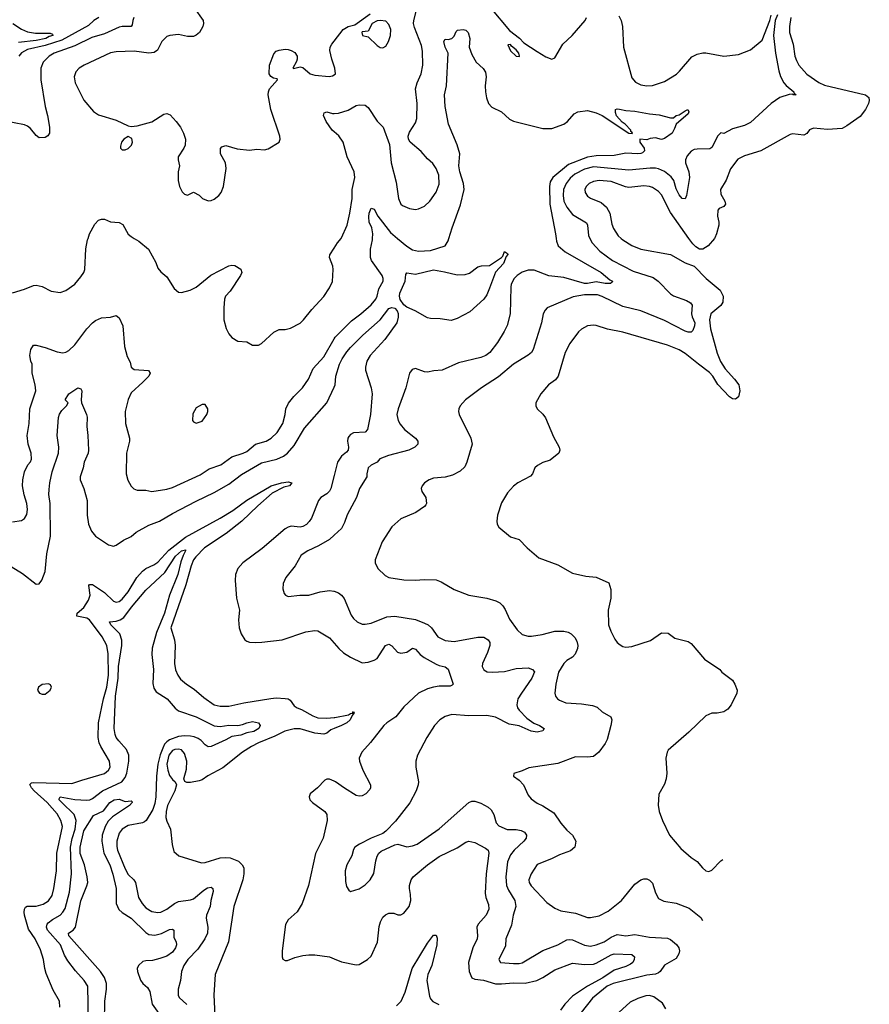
# Model space of a CAD drawing. Header units: inches. Extents: x 1173000 to 1307049, y 522583 to 678455.
# Tile 612 of 617: x 1247878 to 1253613, y 654829 to 661476. Entities that reach past the tile are written whole.
import ezdxf

# ---------------------------------------------------------------- set-up
doc = ezdxf.new("R2010")
doc.units = ezdxf.units.IN
doc.header["$MEASUREMENT"] = 0
for name, color, linetype in [('B2645', 7, 'Continuous'), ('B2646', 7, 'Continuous'), ('B2655', 7, 'Continuous'), ('B2656', 7, 'Continuous')]:
    doc.layers.add(name, color=color, linetype=linetype)

msp = doc.modelspace()

# ---------------------------------------------------------------- linework, layer by layer
at = {"layer": 'B2645', "color": 5}
for points, elevation in [([(1247830, 659633), (1247910, 659657.4), (1247970, 659681.7), (1247990, 659684.6), (1248030, 659674.6), (1248090, 659644.4), (1248150, 659634.4), (1248190, 659648.2), (1248249.4, 659690), (1248290, 659740.5), (1248309.8, 659770.2), (1248316.8, 659790), (1248324.2, 659930), (1248335.8, 659990), (1248339.3, 660000)], 1060), ([(1248649.6, 660000), (1248681.2, 659981.2), (1248747.6, 659927.6), (1248797.7, 659837.8), (1248810, 659798.8), (1248830, 659774.8), (1248870, 659741), (1248921.1, 659661.1), (1248950, 659636), (1248970, 659634.8), (1249028, 659650), (1249069, 659670), (1249167.9, 659752.1), (1249290, 659814.8), (1249310, 659818.8), (1249330, 659816), (1249370, 659791.3), (1249377.3, 659770), (1249367.7, 659750), (1249297.6, 659642.4), (1249267.7, 659610), (1249260.5, 659590), (1249255.3, 659530), (1249256.5, 659450), (1249271.7, 659391.7), (1249290, 659354.8), (1249310, 659330.7), (1249350, 659306.8), (1249410, 659301), (1249450, 659278), (1249490, 659278.8), (1249510, 659290.8), (1249593.1, 659366.9), (1249630, 659383.8), (1249670, 659384.2), (1249706.3, 659393.7), (1249770, 659428.2), (1249794.5, 659450), (1249850, 659519.3), (1249930, 659606.8), (1249970, 659666.8), (1249989.1, 659709.1), (1249994.8, 659790), (1249991.6, 659811.6), (1249968.3, 659870), (1249971.4, 659888.6), (1250000, 659933.8)], 1060), ([(1247830, 658086.7), (1247890, 658094.4), (1247910, 658108.2), (1247925.2, 658134.8), (1247930.8, 658170), (1247926, 658210), (1247908.1, 658268.1), (1247897.2, 658330), (1247898, 658370), (1247910, 658422.8), (1247932, 658470), (1247950, 658490.7), (1247956.8, 658510), (1247955.5, 658550), (1247936, 658610), (1247927.7, 658670), (1247942, 658750), (1247947.1, 658850), (1247986.5, 658970), (1247982.9, 659010), (1247962.7, 659090), (1247961.2, 659150), (1247952.7, 659170), (1247946, 659210), (1247952.7, 659250), (1247970, 659278.8), (1247990, 659279.1), (1248050, 659263.1), (1248130, 659234.3), (1248170, 659227), (1248190, 659231.8), (1248210, 659243.7), (1248250, 659280.3), (1248329.9, 659390.1), (1248370, 659430.3), (1248390, 659446), (1248430, 659462.3), (1248490, 659468.9), (1248530, 659478.8), (1248550, 659464), (1248574.9, 659410), (1248585.8, 659270), (1248603, 659203), (1248624.2, 659164.2), (1248629.4, 659129.4), (1248650, 659114.6), (1248747.9, 659107.9), (1248759.1, 659090), (1248748.4, 659070), (1248710, 659028), (1248630, 658956), (1248609.1, 658910.9), (1248590.3, 658830), (1248592.2, 658750), (1248618.3, 658650), (1248618.3, 658630), (1248599.5, 658550), (1248595.5, 658410), (1248606.6, 658366.6), (1248630, 658326), (1248648.2, 658308.2), (1248670, 658300.5), (1248730, 658299.5), (1248770, 658290.4), (1248870, 658305.5), (1248910, 658317.2), (1249095.9, 658404.1), (1249156.2, 658443.8), (1249235.1, 658470), (1249310, 658525), (1249387.3, 658550), (1249410, 658561.6), (1249470, 658609.3), (1249542, 658630), (1249575.4, 658650), (1249616.4, 658690), (1249654.2, 658750), (1249669.7, 658809.7), (1249674.5, 658850), (1249692.4, 658887.6), (1249727.2, 658932.8), (1249786.9, 658990), (1249828.2, 659050), (1249858.9, 659121.1), (1249930, 659201.1), (1250000, 659320.7)], 1040), ([(1247790, 657802.8), (1247897.4, 657737.4), (1247990, 657665.3), (1248010, 657668.5), (1248027.5, 657692.5), (1248050, 657751.3), (1248060.2, 657870), (1248085, 657990), (1248082.8, 658210), (1248075.4, 658270), (1248076.3, 658303.7), (1248081, 658350), (1248096.5, 658423.5), (1248139.9, 658550), (1248142.4, 658590), (1248130.7, 658669.3), (1248139.8, 658790), (1248147.3, 658812.7), (1248162.5, 658837.5), (1248194, 658870), (1248205.2, 658890), (1248183.7, 658910), (1248208.7, 658950), (1248270, 658990.3), (1248290, 658983), (1248297.4, 658970), (1248291.8, 658910), (1248294.5, 658890), (1248329.3, 658810), (1248332.7, 658792.7), (1248331.3, 658730), (1248338.6, 658670), (1248342.4, 658570), (1248339.1, 658550), (1248313.8, 658490), (1248306.4, 658450), (1248286.2, 658390), (1248284.9, 658370), (1248310.2, 658310.2), (1248334.2, 658230), (1248333.2, 658130), (1248343.2, 658070), (1248362.8, 658022.8), (1248390, 657988.9), (1248476.3, 657930), (1248510, 657922.3), (1248530, 657927.6), (1248577.8, 657962.2), (1248630, 657986.3), (1248664.7, 658015.3), (1248750, 658063.8), (1248821.3, 658090), (1248910, 658142.7), (1249070, 658226.3), (1249190, 658283), (1249290, 658340.7), (1249374.6, 658405.4), (1249510, 658484.2), (1249614.3, 658510), (1249658, 658530), (1249685.8, 658550), (1249730, 658602.2), (1249800.9, 658719.1), (1249951.3, 658890), (1250000, 658994.3)], 1020), ([(1250000, 658398.9), (1249977.7, 658310), (1249970, 658292.8), (1249950, 658274), (1249911.4, 658250), (1249894.7, 658230), (1249847.8, 658110), (1249832.7, 658087.3), (1249812.7, 658067.3), (1249790, 658054), (1249770, 658050.6), (1249710, 658055.7), (1249690, 658050.8), (1249670, 658039.2), (1249513.4, 657906.6), (1249383.1, 657810), (1249350.2, 657770), (1249335.5, 657730), (1249332.3, 657690), (1249342, 657570), (1249361.1, 657490), (1249355.1, 657424.9), (1249358.9, 657370), (1249372, 657330), (1249397.1, 657290), (1249410, 657280.3), (1249430, 657274.6), (1249470, 657271.6), (1249512.8, 657272.8), (1249650, 657290.2), (1249810, 657344.4), (1249870, 657353), (1249890, 657350.6), (1249970, 657303.1), (1250000, 657267.5)], 1020), ([(1248148.5, 654810), (1248146, 654850), (1248104, 654924), (1248055.9, 655035.9), (1248046.6, 655070), (1248039.4, 655130), (1248017.2, 655197.2), (1247981.7, 655270), (1247936.3, 655336.3), (1247909.6, 655429.6), (1247907.6, 655450), (1247910, 655470.4), (1247916.4, 655483.6), (1247928, 655492), (1247990, 655490.1), (1248035.8, 655504.2), (1248071.7, 655528.3), (1248096.7, 655563.3), (1248109.2, 655610), (1248126.6, 655730), (1248128.9, 655850), (1248165.8, 656030), (1248156.1, 656070), (1248130, 656115.7), (1248062.1, 656190), (1247975, 656270), (1247957.6, 656290), (1247946.8, 656313.2), (1247956.8, 656323.2), (1247970, 656325.7), (1248230, 656318.3), (1248297.2, 656342.8), (1248450, 656387.8), (1248477.6, 656410), (1248487.6, 656430), (1248484.2, 656470), (1248425.3, 656570), (1248414.5, 656594.5), (1248406.8, 656630), (1248409.8, 656729.8), (1248444.1, 656890), (1248467, 656970), (1248477.8, 657050), (1248474.4, 657194.4), (1248465.7, 657250), (1248435.2, 657310), (1248350, 657423.4), (1248330, 657436.3), (1248263.5, 657450), (1248266.6, 657470), (1248311.7, 657508.3), (1248342.6, 657557.4), (1248352.4, 657590), (1248344.2, 657655.8), (1248350, 657663.6), (1248370, 657663), (1248450, 657608.8), (1248510, 657550.1), (1248530, 657543.5), (1248550, 657548.2), (1248570, 657564.4), (1248610, 657612.4), (1248669.1, 657710.9), (1248706.1, 657753.9), (1248729.6, 657770.4), (1248784, 657796), (1248810, 657814.8), (1248884.6, 657895.4), (1248997, 657983), (1249230, 658110.1), (1249316.7, 658163.3), (1249410, 658231.8), (1249575.1, 658330), (1249644, 658350), (1249690, 658356.3), (1249714.9, 658350), (1249699.1, 658330), (1249659.7, 658320.3), (1249581.4, 658278.6), (1249485.4, 658194.6), (1249378.2, 658090), (1249272.5, 658007.5), (1249124.6, 657910), (1249065.7, 657850), (1249051.8, 657830), (1249035.7, 657790), (1248999.7, 657660.3), (1248897.7, 657370), (1248923.6, 657290), (1248926.9, 657250), (1248922.8, 657130), (1248930, 657086.8), (1248944.4, 657050), (1248964.1, 657024.1), (1249004.6, 656990), (1249055.9, 656955.9), (1249120, 656900), (1249190, 656851.3), (1249230, 656842), (1249290, 656842.6), (1249390, 656864.6), (1249572.7, 656892.8), (1249610, 656897.3), (1249670, 656893.9), (1249690.7, 656890.7), (1249702.7, 656882.7), (1249730, 656843.2), (1249750, 656830.2), (1249779.4, 656819.4), (1249855.7, 656775.7), (1249890, 656762.2), (1249950, 656759.4), (1250000, 656763.9)], 980), ([(1250000, 657994.9), (1249970, 657967.3), (1249895.5, 657924.5), (1249823, 657890), (1249778.3, 657861.7), (1249736.4, 657790), (1249674.4, 657710), (1249657.1, 657670), (1249654, 657634), (1249662, 657602), (1249671.3, 657590), (1249690, 657583), (1249768.3, 657591.7), (1249830, 657590.3), (1249906.9, 657613.1), (1249970, 657622.4), (1249998.8, 657618.8), (1250000, 657618.3)], 1040), ([(1248342.2, 654710), (1248337.1, 654950), (1248312, 654990), (1248253.7, 655053.7), (1248202.2, 655122.2), (1248179.9, 655159.9), (1248152.9, 655230), (1248064.9, 655330), (1248057.7, 655350), (1248062.8, 655370), (1248070, 655377.6), (1248098.4, 655401.6), (1248150, 655431), (1248169.5, 655450.5), (1248184.3, 655475.7), (1248214, 655586), (1248227.7, 655710), (1248221.3, 655890), (1248232.3, 655947.7), (1248252.1, 656012.1), (1248259.7, 656070), (1248246.5, 656110), (1248161.7, 656190), (1248144.1, 656210), (1248143.9, 656216.1), (1248151.2, 656228.8), (1248250, 656212.2), (1248330, 656207.1), (1248350.3, 656209.7), (1248370, 656217.7), (1248435.8, 656270), (1248568, 656330), (1248590, 656359.1), (1248600.6, 656390), (1248614.8, 656470), (1248615.2, 656510), (1248598.9, 656550), (1248546.5, 656606.5), (1248530, 656630.8), (1248521.5, 656650), (1248516.2, 656690), (1248523.7, 656910), (1248542.1, 657030), (1248544.7, 657110), (1248567.5, 657250), (1248568.2, 657288.2), (1248553.6, 657330), (1248492.8, 657390), (1248484.2, 657410), (1248530, 657414.4), (1248556.2, 657423.8), (1248580.1, 657439.9), (1248632.5, 657510), (1248730, 657625.3), (1248856.7, 657743.3), (1248930, 657854.6), (1248970, 657890.1), (1248995.9, 657895.9), (1248998, 657890), (1248980.7, 657859.3), (1248964.5, 657815.5), (1248946.1, 657730), (1248888.1, 657590), (1248855.4, 657470), (1248801.5, 657338.5), (1248772.6, 657232.6), (1248770.1, 657190), (1248780.9, 657090), (1248775.6, 656995.6), (1248782.3, 656962.3), (1248799.3, 656939.3), (1248872.6, 656890), (1248927.5, 656827.5), (1248950, 656811), (1249070, 656769.5), (1249190, 656709.4), (1249230, 656704.5), (1249290, 656713.1), (1249350, 656711.9), (1249382.8, 656717.2), (1249411.8, 656730), (1249450, 656737.6), (1249488.9, 656728.9), (1249500.3, 656710), (1249492.2, 656690), (1249459.3, 656670), (1249410, 656660.7), (1249370, 656645.4), (1249310, 656635.9), (1249270, 656613.6), (1249169.5, 656569.5), (1249150, 656567), (1249130, 656579.5), (1249102.3, 656610), (1249083.1, 656623.1), (1249054.8, 656634.8), (1249030, 656638.9), (1248990, 656640.8), (1248950, 656636.1), (1248890, 656614.8), (1248870, 656601.5), (1248855.8, 656584.2), (1248843, 656557), (1248826.7, 656513.3), (1248810.7, 656450), (1248801.3, 656370), (1248797.7, 656230), (1248790, 656184), (1248776, 656144), (1248730.7, 656069.3), (1248719.5, 656060.5), (1248706.2, 656053.8), (1248610, 656036.8), (1248570.2, 656010), (1248550, 655983.5), (1248533.3, 655930), (1248533.4, 655893.4), (1248538.6, 655870), (1248590, 655743.8), (1248610, 655705.3), (1248648.9, 655670), (1248659.7, 655650), (1248679.6, 655550), (1248704.4, 655510), (1248730, 655480.9), (1248770, 655454.9), (1248810, 655448.7), (1248830, 655450.4), (1248870, 655470.4), (1248922.9, 655510), (1248950, 655523.2), (1249030, 655534), (1249050, 655541.6), (1249120.2, 655599.8), (1249145.4, 655614.6), (1249170, 655618.5), (1249181, 655610), (1249183.8, 655590), (1249168.4, 655530), (1249163.7, 655490), (1249139.7, 655430), (1249136.9, 655410), (1249147.2, 655350), (1249144.5, 655310), (1249126.4, 655270), (1249079.6, 655200.4), (1249013.4, 655130), (1248984.9, 655090), (1248969.1, 655050), (1248962.8, 654990), (1248946.4, 654930), (1248946.9, 654890), (1248954.7, 654874.7), (1249006.6, 654826.6)], 960), ([(1250000, 656690.4), (1249978.2, 656681.8), (1249950, 656660.2), (1249930, 656653.1), (1249870, 656658.9), (1249770, 656688.3), (1249730, 656688.5), (1249666.4, 656673.6), (1249600.7, 656639.3), (1249490, 656595), (1249442.7, 656570), (1249382, 656530), (1249250, 656425.7), (1249148.2, 656371.8), (1249110, 656344.4), (1249090, 656337.7), (1249030, 656325.6), (1249005.8, 656325.8), (1248992.5, 656332.5), (1248985.2, 656350), (1249002.8, 656417.2), (1249006.4, 656470), (1248990, 656522.9), (1248970, 656545.7), (1248950, 656552.1), (1248925.3, 656550), (1248910, 656542.6), (1248885.4, 656510), (1248870.9, 656450.9), (1248877.1, 656410), (1248890, 656374.4), (1248910, 656345.5), (1248927.7, 656330), (1248937.3, 656310), (1248925.3, 656270), (1248875.8, 656170), (1248866.6, 656130), (1248865, 656090), (1248870, 656064.4), (1248895.2, 656010), (1248907.4, 655907.4), (1248919.3, 655859.3), (1248951.7, 655831.7), (1249104, 655784), (1249130, 655786.7), (1249230, 655817.8), (1249270, 655820.7), (1249297.4, 655817.4), (1249354.3, 655794.3), (1249378.7, 655770), (1249390.3, 655750), (1249391.7, 655710), (1249384.9, 655670), (1249323.2, 655490), (1249287.5, 655250), (1249196.1, 655030), (1249187.6, 654892.4), (1249193.9, 654750)], 980), ([(1250000, 656335.5), (1249970, 656349.6), (1249950, 656349.5), (1249937.6, 656342.4), (1249887.7, 656290), (1249838.8, 656250), (1249830.7, 656230), (1249836.3, 656210), (1249854, 656190), (1249936.4, 656130), (1249950.3, 656110), (1249953.6, 656070), (1249927.3, 655950), (1249874.2, 655845.8), (1249827.3, 655630), (1249783.5, 655510), (1249750, 655453.3), (1249690, 655398.4), (1249672.5, 655367.5), (1249648.9, 655190), (1249648.5, 655150), (1249653.2, 655133.2), (1249670, 655123.8), (1249684.9, 655124.9), (1249735.4, 655144.6), (1249790, 655157.2), (1249830, 655162.6), (1249870, 655161.5), (1249970, 655148.6), (1250000, 655135.8)], 1020), ([(1248449.9, 654710), (1248451.4, 654850), (1248464.8, 654930), (1248464.3, 654970), (1248450.9, 655010), (1248422.6, 655050), (1248209.8, 655290.2), (1248208, 655310), (1248239.2, 655330), (1248254.5, 655350), (1248290, 655526.7), (1248331.8, 655628.2), (1248336.6, 655650), (1248333.7, 655690), (1248315.8, 655770), (1248286.9, 655846.9), (1248286, 655890), (1248310, 656000.9), (1248375.6, 656104.4), (1248444.4, 656135.6), (1248487.3, 656190), (1248515.8, 656210), (1248550, 656213.5), (1248590, 656198.8), (1248630, 656202), (1248636.5, 656196.5), (1248637, 656190), (1248619.5, 656170), (1248505.1, 656094.9), (1248474.4, 656065.6), (1248455, 656030), (1248434, 655970), (1248432.1, 655930), (1248445.8, 655850), (1248485.4, 655770), (1248506.3, 655706.3), (1248529.2, 655610), (1248528.5, 655510), (1248547.7, 655467.7), (1248570, 655448.1), (1248631.2, 655411.2), (1248730, 655312.6), (1248750, 655299), (1248790, 655295), (1248834, 655306), (1248890, 655333.5), (1248910, 655336.5), (1248918.3, 655330), (1248918.8, 655278.8), (1248933.8, 655250), (1248936.6, 655230), (1248930.1, 655210), (1248910, 655180.9), (1248870, 655153.3), (1248822.9, 655137.1), (1248774.7, 655125.3), (1248730, 655123), (1248710, 655117.5), (1248679.7, 655090), (1248671.1, 655070), (1248672.2, 655050), (1248692.4, 654992.4), (1248708.2, 654970), (1248741.2, 654941.2), (1248756.1, 654916.1), (1248771.8, 654830), (1248828.7, 654750)], 940)]:
    msp.add_lwpolyline(points, dxfattribs=dict(at, elevation=elevation))
for points, elevation in [([(1249130, 658878), (1249110, 658878), (1249070, 658855.3), (1249045.4, 658814.6), (1249044.7, 658770), (1249050, 658762), (1249070, 658752), (1249110, 658766), (1249142, 658810), (1249148, 658830), (1249148, 658850)], 1060), ([(1248072.5, 656992.5), (1248030, 656988.7), (1248004.7, 656970), (1247998, 656950), (1248012, 656930), (1248030, 656922.8), (1248050, 656922.8), (1248084, 656950), (1248092.7, 656970), (1248084.7, 656984.7)], 1020)]:
    msp.add_lwpolyline(points, close=True, dxfattribs=dict(at, elevation=elevation))
at = {"layer": 'B2646', "color": 5}
for points, elevation in [([(1249055.6, 661555.6), (1249115.9, 661470), (1249118.5, 661450), (1249113.5, 661430), (1249090.8, 661389.2), (1249070, 661370.9), (1249050, 661363.5), (1249010, 661362.4), (1248950, 661377.4), (1248892, 661370), (1248870, 661362), (1248838, 661330), (1248808.8, 661271.2), (1248785.3, 661254.7), (1248748.7, 661251.3), (1248650, 661263.1), (1248530, 661259.8), (1248490, 661252), (1248313, 661170), (1248279.3, 661150), (1248256.7, 661123.3), (1248246.4, 661090), (1248252, 661050), (1248310, 660934), (1248376.7, 660856.7), (1248410, 660834.9), (1248530, 660797.1), (1248610, 660758.8), (1248630, 660756), (1248670, 660758.8), (1248770, 660786.8), (1248850, 660838.8), (1248870, 660842.8), (1248893.2, 660833.2), (1248934.8, 660790), (1248964, 660750), (1248984, 660710), (1248996, 660670), (1248994.8, 660630), (1248986.8, 660610), (1248947.7, 660550), (1248947.3, 660530), (1248957.3, 660490), (1248947.7, 660450), (1248948, 660390), (1248957.3, 660350), (1248974.4, 660314.4), (1248990, 660298), (1249010, 660291.3), (1249050, 660311), (1249090, 660290.8), (1249111, 660270), (1249150, 660253.4), (1249170, 660255.5), (1249190, 660265.5), (1249220.9, 660290), (1249237, 660310), (1249254, 660350), (1249271.5, 660471.5), (1249266, 660510), (1249232.7, 660570), (1249234, 660606), (1249243.2, 660616.8), (1249270, 660626), (1249344.7, 660604.7), (1249430, 660594.4), (1249478.3, 660601.7), (1249530, 660598.4), (1249555.2, 660604.8), (1249629.5, 660650.5), (1249635.1, 660670), (1249634.5, 660690), (1249572.6, 660870), (1249555.4, 660970), (1249556.4, 660990), (1249563.5, 661010), (1249618, 661070), (1249615.9, 661075.9), (1249590, 661081.3), (1249572.1, 661092.1), (1249561.1, 661110), (1249563.5, 661170), (1249593.1, 661246.9), (1249610, 661264), (1249630, 661270.7), (1249670, 661276.3), (1249690, 661275.5), (1249710, 661268.4), (1249734, 661254), (1249750.4, 661230), (1249750.5, 661210), (1249745.1, 661194.9), (1249721, 661150), (1249726.6, 661146.6), (1249770, 661157.1), (1249790, 661153), (1249839.1, 661110), (1249870, 661100.8), (1249966.2, 661093.8), (1249990, 661097.3), (1250000, 661104.3)], 1080), ([(1248647.8, 661490), (1248640.6, 661470), (1248638, 661442), (1248630.1, 661429.9), (1248570, 661430.4), (1248550, 661425.8), (1248450, 661380.8), (1248365, 661355), (1248250, 661299.2), (1248110, 661251.1), (1248076.9, 661230), (1248037.2, 661190), (1248021.2, 661150), (1248021.4, 661070), (1248049.4, 660890), (1248065.8, 660830), (1248079.6, 660750), (1248078.4, 660710), (1248067.4, 660692.6), (1248050, 660680.7), (1248010, 660678.9), (1247990, 660694), (1247950, 660741), (1247930, 660758), (1247910, 660767.2), (1247770, 660794)], 1060), ([(1247831.6, 661451.6), (1247890, 661411.5), (1247930, 661395.4), (1247985.1, 661385.1), (1248084.4, 661384.4), (1248099, 661379), (1248100.4, 661370), (1248076.1, 661363.9), (1248055.2, 661350), (1247990, 661334.8), (1247870, 661323.2)], 1020), ([(1248411, 661490), (1248378.4, 661470), (1248342.4, 661437.6), (1248163, 661337), (1248050, 661301), (1247930, 661274.2), (1247890, 661251.8), (1247871, 661230)], 1040), ([(1250000, 661162.7), (1249984.4, 661210), (1249971.5, 661268.5), (1249974, 661290), (1249983.7, 661310), (1250000, 661331)], 1080), ([(1250000, 660719.8), (1249988, 660730), (1249945.6, 660790), (1249929.6, 660830), (1249932.3, 660847.7), (1249950, 660854), (1249990, 660842), (1250000, 660842.7)], 1060), ([(1248339.3, 660000), (1248349.9, 660030.1), (1248384.1, 660095.9), (1248410, 660123.8), (1248430, 660130.3), (1248450, 660128.7), (1248490, 660112.3), (1248550, 660107), (1248573.7, 660093.7), (1248610, 660028.8), (1248630, 660011.7), (1248649.6, 660000)], 1060)]:
    msp.add_lwpolyline(points, dxfattribs=dict(at, elevation=elevation))
at = {"layer": 'B2646', "color": 5, "elevation": 1080}
msp.add_lwpolyline([(1248610, 660688.7), (1248581, 660670), (1248566, 660650), (1248558, 660622), (1248558, 660610), (1248570, 660598), (1248590, 660598), (1248610, 660606.8), (1248633.2, 660630), (1248639, 660650), (1248633.6, 660673.6)], close=True, dxfattribs=at)
at = {"layer": 'B2655', "color": 5}
for points, elevation in [([(1251498.3, 660000), (1251500.2, 659980.2), (1251512.4, 659950), (1251559, 659910), (1251803.8, 659770), (1251860.6, 659720.6), (1251878.7, 659710), (1251876.9, 659703.1), (1251864.7, 659695.3), (1251830, 659694.7), (1251770, 659706.5), (1251710, 659695.1), (1251690, 659695.6), (1251550, 659736.6), (1251450, 659747), (1251350, 659784.7), (1251310, 659785.4), (1251270, 659771.7), (1251236.2, 659750), (1251216.3, 659730), (1251196, 659690), (1251192, 659670), (1251187.5, 659490), (1251167.7, 659412.3), (1251148.4, 659371.6), (1251102.3, 659297.7), (1251051.8, 659230), (1251023.8, 659210), (1250990, 659195.1), (1250839.7, 659160.3), (1250730, 659111.1), (1250673.4, 659106.6), (1250630, 659097.6), (1250610, 659099.7), (1250550, 659120.5), (1250526.3, 659113.7), (1250508.8, 659090), (1250484.9, 658990), (1250431.6, 658850), (1250424.4, 658810), (1250432.2, 658770), (1250445.1, 658745.1), (1250474.7, 658710), (1250550.2, 658650), (1250564.9, 658630), (1250565.5, 658610), (1250544, 658590), (1250505.3, 658570), (1250366.6, 658533.4), (1250308.8, 658511.2), (1250290, 658488.7), (1250250, 658469.5), (1250230.5, 658450), (1250221.3, 658410), (1250221.6, 658390), (1250171.8, 658310), (1250150.3, 658250), (1250087.2, 658132.8), (1250070, 658081.2), (1250050, 658040.9), (1250000, 657994.9)], 1040), ([(1250000, 659320.7), (1250007.1, 659332.9), (1250116.6, 659443.4), (1250181, 659490), (1250249.9, 659550.1), (1250280.7, 659590), (1250290.7, 659610), (1250301.5, 659658.5), (1250330.9, 659710), (1250330.8, 659730), (1250323.5, 659750), (1250252.9, 659850), (1250246, 659870), (1250246.4, 659926.4), (1250259.3, 659990), (1250259.9, 660000)], 1040), ([(1250000, 659933.8), (1250022.9, 659970), (1250046.8, 660000)], 1060), ([(1251727.3, 660000), (1251742, 659970), (1251793.9, 659913.9), (1251879.6, 659850), (1252018.9, 659778.9), (1252154.6, 659734.6), (1252187.7, 659710), (1252270, 659624.9), (1252291.9, 659611.9), (1252379.8, 659579.8), (1252405.2, 659565.2), (1252417.4, 659550), (1252413, 659490), (1252416.5, 659470), (1252434.7, 659430), (1252433.6, 659410), (1252422, 659378), (1252410, 659367.2), (1252390, 659367.1), (1252370, 659374), (1252230, 659446.4), (1252069.6, 659510), (1251950, 659539.1), (1251810, 659607.9), (1251777.7, 659617.7), (1251690, 659617.8), (1251614.2, 659605.8), (1251438, 659530), (1251424, 659516), (1251411.6, 659490), (1251399.6, 659430), (1251342.7, 659250), (1251332.2, 659230), (1251310, 659211.6), (1251210.3, 659150), (1251110, 659063.9), (1250994, 658990), (1250888, 658910), (1250850.4, 658870), (1250841.3, 658850), (1250839.5, 658830), (1250844.4, 658810), (1250922.4, 658650), (1250932.4, 658610), (1250896.9, 658490), (1250882, 658458), (1250852, 658428), (1250799, 658401), (1250750, 658387.8), (1250670, 658380.7), (1250641, 658370), (1250610.8, 658350), (1250594.8, 658330), (1250586.8, 658310), (1250591.3, 658290), (1250618.8, 658250), (1250622.8, 658210), (1250618.5, 658201.5), (1250610, 658189), (1250551.3, 658150), (1250450, 658107), (1250390, 658052.7), (1250324.9, 657950), (1250276.3, 657830), (1250277.3, 657810), (1250294.8, 657770), (1250344.4, 657724.4), (1250370, 657710.4), (1250470, 657693.4), (1250547.6, 657692.4), (1250610, 657697.3), (1250690, 657694), (1250722, 657682), (1250810.3, 657630.3), (1250910, 657590.4), (1251030.3, 657570.3), (1251092.8, 657552.8), (1251118.2, 657538.2), (1251138.8, 657518.8), (1251154.4, 657494.4), (1251183.1, 657430), (1251236.1, 657356.1), (1251270, 657326), (1251310, 657313.7), (1251333.1, 657313.1), (1251405.1, 657325.1), (1251490, 657348.2), (1251550, 657347.9), (1251580.4, 657340.4), (1251600.4, 657330), (1251624.3, 657304.3), (1251639.4, 657279.4), (1251645, 657250), (1251643, 657230), (1251627.8, 657192.2), (1251610, 657172.9), (1251571.1, 657148.9), (1251550.4, 657130), (1251515.3, 657070), (1251496.5, 656990), (1251490.3, 656930), (1251494, 656910), (1251508.2, 656890), (1251521, 656881), (1251564.8, 656864.8), (1251670, 656858), (1251745.1, 656845.1), (1251775.3, 656835.3), (1251810, 656803.1), (1251868.9, 656768.9), (1251874.9, 656750), (1251868, 656710), (1251842.7, 656617.3), (1251830.3, 656590), (1251786, 656530), (1251750, 656501.6), (1251710, 656497.1), (1251630, 656499.8), (1251510, 656453.7), (1251314.9, 656425.1), (1251270, 656404), (1251212.7, 656387.3), (1251212, 656370), (1251250, 656342.8), (1251278, 656310), (1251310, 656240.7), (1251330, 656215.5), (1251370, 656186), (1251410, 656168.2), (1251482.3, 656122.3), (1251530, 656050.5), (1251570, 656004.4), (1251608.2, 655970), (1251632.2, 655930), (1251624.9, 655890), (1251595.1, 655864.9), (1251521.8, 655838.2), (1251466.8, 655810), (1251370, 655771.8), (1251330, 655709.7), (1251314, 655670), (1251317.2, 655650), (1251329.5, 655629.5), (1251436.2, 655516.2), (1251490, 655478.5), (1251530, 655460.7), (1251630, 655443.2), (1251710, 655415.6), (1251730, 655414), (1251790, 655424.9), (1251850, 655458.3), (1251939.2, 655530), (1252030, 655640.4), (1252070, 655668.4), (1252090, 655675.8), (1252110, 655676.4), (1252130, 655667.7), (1252150, 655646.8), (1252170, 655581), (1252190, 655544), (1252225.8, 655525.8), (1252310, 655512.4), (1252397.1, 655477.1), (1252474.8, 655414.8), (1252486.7, 655394.3)], 1060), ([(1250426.9, 660000), (1250490, 659946.5), (1250530, 659923.2), (1250570, 659914), (1250650, 659918.5), (1250749.7, 659950.3), (1250770, 659984), (1250774.9, 660000)], 1040), ([(1251937.7, 660000), (1251949.5, 659989.5), (1252010, 659952.8), (1252070, 659927.3), (1252270.2, 659890.2), (1252370, 659835.3), (1252430, 659812.2), (1252512, 659730), (1252606.7, 659650), (1252626, 659610), (1252623.1, 659570), (1252610, 659547.2), (1252542, 659490), (1252533.3, 659450), (1252539.9, 659390), (1252584.9, 659224.9), (1252608.7, 659168.7), (1252639.6, 659119.6), (1252703.7, 659050), (1252731.7, 659010), (1252738, 658970), (1252730, 658929), (1252710, 658914), (1252690, 658917.2), (1252670, 658929.4), (1252590, 659013.3), (1252555.8, 659070), (1252534.8, 659094.8), (1252458.7, 659150), (1252370, 659223.5), (1252330, 659247.9), (1252250, 659277.7), (1251950, 659367.4), (1251846.5, 659386.5), (1251770, 659411.6), (1251750, 659414), (1251710, 659409.4), (1251670, 659387.3), (1251650, 659369.5), (1251592, 659290), (1251560.3, 659230), (1251512.2, 659070), (1251494.3, 659045.7), (1251448.2, 659010), (1251395.5, 658950), (1251360.7, 658890), (1251360.7, 658870), (1251370.7, 658850), (1251410, 658814), (1251427.1, 658787.1), (1251480.6, 658660.6), (1251519.1, 658590), (1251522.8, 658570), (1251516, 658550), (1251458, 658502), (1251410, 658486.6), (1251372.7, 658467.3), (1251354.8, 658450), (1251339.1, 658410), (1251325.3, 658394.7), (1251241, 658350), (1251210, 658326), (1251170, 658280.9), (1251130, 658213.2), (1251102.4, 658130), (1251098, 658090), (1251100.7, 658070), (1251111, 658050), (1251190, 657984), (1251250, 657966.8), (1251302.8, 657910), (1251382.9, 657842.9), (1251510, 657796.4), (1251610, 657740.5), (1251698.8, 657718.8), (1251770, 657712.7), (1251854.4, 657674.4), (1251868, 657630), (1251868.2, 657570), (1251850.4, 657490), (1251852.4, 657390), (1251867.1, 657347.1), (1251894.6, 657294.6), (1251910.5, 657270.5), (1251930, 657254.8), (1251950, 657244), (1251970, 657240.7), (1252010, 657244.9), (1252134.9, 657285.1), (1252210, 657335.5), (1252254.9, 657334.9), (1252299.8, 657299.8), (1252390, 657278), (1252410, 657264.7), (1252499.9, 657159.9), (1252604.7, 657090), (1252618, 657070), (1252690, 657016), (1252706, 656990), (1252721, 656950), (1252718.8, 656930), (1252681, 656850), (1252658, 656822), (1252630, 656804), (1252585.4, 656794.6), (1252550, 656794), (1252510, 656777.2), (1252394.4, 656665.6), (1252256.1, 656543.9), (1252248, 656530), (1252240.4, 656490), (1252246.7, 656390), (1252242.4, 656350), (1252230, 656314), (1252193, 656247), (1252187.5, 656172.5), (1252194.4, 656130), (1252216.5, 656070), (1252264.9, 655970), (1252341.2, 655881.2), (1252410, 655820.5), (1252451.9, 655791.9), (1252486.4, 655750), (1252510, 655728.9), (1252530, 655725.3), (1252550, 655734.9), (1252610, 655797.6), (1252623.4, 655805.3)], 1080), ([(1252566.7, 660000), (1252525.5, 659950), (1252490, 659926.3), (1252467.4, 659927.4), (1252442.6, 659942.6), (1252422.4, 659962.4), (1252395.3, 660000)], 1080), ([(1250000, 658994.3), (1250007.3, 659010), (1250011.9, 659070), (1250037.1, 659150), (1250054.2, 659185.8), (1250086.2, 659233.8), (1250110, 659263.2), (1250194.2, 659345.8), (1250310, 659450.8), (1250370, 659526.3), (1250390, 659534.1), (1250410, 659528.1), (1250425.5, 659510), (1250432.1, 659492.1), (1250433.1, 659466.9), (1250423.2, 659430), (1250341.9, 659318.1), (1250243.2, 659210), (1250221.5, 659170), (1250211.1, 659130), (1250212.1, 659110), (1250250, 658990.5), (1250256.2, 658950), (1250246, 658810), (1250225.8, 658710), (1250208.7, 658691.3), (1250130, 658686.6), (1250110, 658675.8), (1250098.5, 658661.5), (1250092.1, 658650), (1250090.9, 658630), (1250097.5, 658590), (1250094.8, 658570), (1250084.4, 658555.6), (1250049.3, 658530), (1250022.8, 658490), (1250000, 658398.9)], 1020), ([(1250000, 657618.3), (1250030, 657607.6), (1250050, 657591.7), (1250067.4, 657567.4), (1250115.4, 657455.4), (1250130, 657432.4), (1250156.3, 657410), (1250190, 657396), (1250210, 657394.6), (1250250, 657400.9), (1250355.8, 657444.2), (1250410, 657449.2), (1250550, 657426.2), (1250610, 657403), (1250634.6, 657390), (1250658.3, 657370), (1250700.4, 657310), (1250750, 657284.4), (1250810, 657278.4), (1250970, 657307.3), (1251010, 657306.4), (1251039.7, 657290), (1251051.1, 657271.1), (1251051.9, 657251.9), (1251036.3, 657203.7), (1251000.9, 657130), (1250998.7, 657110), (1251010, 657086.4), (1251033.9, 657073.9), (1251070.2, 657070.2), (1251150, 657076.2), (1251230, 657094.7), (1251310, 657100.8), (1251339.1, 657090), (1251352.2, 657072.2), (1251334.4, 657030), (1251264.1, 656930), (1251241.2, 656890), (1251233.4, 656850), (1251239.1, 656830), (1251250, 656813.7), (1251300.3, 656760.3), (1251347.3, 656727.3), (1251387.3, 656710), (1251419.1, 656690), (1251410, 656674), (1251370, 656665.7), (1251330, 656673), (1251250, 656709.7), (1251180.8, 656720.8), (1251090, 656766.2), (1251030, 656777.8), (1250910, 656776.5), (1250795.1, 656784.9), (1250750, 656772.8), (1250713.4, 656750), (1250678.4, 656710), (1250627, 656630), (1250563.8, 656510), (1250552.7, 656470), (1250552.4, 656430), (1250570.3, 656330.3), (1250568.5, 656310), (1250554, 656270), (1250512.1, 656187.9), (1250415.6, 656064.4), (1250350, 655997), (1250330, 655982), (1250250, 655949.6), (1250170.5, 655910), (1250140.4, 655890), (1250130, 655872.7), (1250120.3, 655830), (1250086, 655770), (1250074.3, 655730), (1250077.2, 655657.2), (1250084.6, 655624.6), (1250098.5, 655598.5), (1250110.7, 655590.7), (1250170, 655608), (1250210, 655635.5), (1250243.6, 655670), (1250268.5, 655711.5), (1250282, 655798), (1250291.1, 655828.9), (1250300.9, 655850), (1250316.9, 655863.1), (1250410, 655906), (1250430, 655908.9), (1250490, 655891.4), (1250530, 655898), (1250560.7, 655910), (1250710, 656012.7), (1250908.5, 656190), (1250930, 656199), (1250950, 656199.8), (1250990, 656187.1), (1251038.9, 656158.9), (1251060.9, 656140.9), (1251078.8, 656110), (1251093.3, 656053.3), (1251113, 656033), (1251168.5, 656008.5), (1251230, 656008.5), (1251262, 656002), (1251284.2, 655990), (1251299.5, 655970), (1251297.6, 655950), (1251281.5, 655930), (1251216.2, 655870), (1251190, 655838), (1251169.4, 655790), (1251158.7, 655690), (1251164.6, 655630), (1251178.2, 655598.2), (1251221, 655530), (1251227.3, 655490), (1251209.5, 655430.5), (1251197.3, 655362.7), (1251159.7, 655270), (1251155.9, 655224.1), (1251112.7, 655130), (1251124, 655110), (1251210, 655103.2), (1251250, 655104.1), (1251270.5, 655109.5), (1251408.4, 655191.6), (1251510, 655229.1), (1251570, 655263.2), (1251590, 655266.6), (1251610, 655262.8), (1251690, 655226.8), (1251730, 655220.9), (1251770, 655230.1), (1251822.6, 655250), (1251870, 655282.1), (1251910, 655299.3), (1251970, 655290.2), (1252030, 655299), (1252130, 655281.5), (1252250, 655276.2), (1252270, 655265.8), (1252311.9, 655231.9), (1252327.7, 655210), (1252331.3, 655190), (1252327.9, 655170), (1252310, 655138), (1252230, 655093.7), (1252201.3, 655050), (1252190, 655041.1), (1252170, 655032.8), (1252110, 655024.2), (1251882.7, 654970), (1251844, 654950), (1251744.7, 654870), (1251666.7, 654773.3)], 1040), ([(1250000, 657267.5), (1250031.6, 657230), (1250062.4, 657202.4), (1250110, 657171.4), (1250190, 657134), (1250230, 657137.6), (1250270, 657151.3), (1250290, 657163.9), (1250347.2, 657250), (1250370, 657260.2), (1250390, 657248), (1250427, 657207), (1250450, 657198.4), (1250490, 657207.2), (1250530, 657234), (1250550, 657226.9), (1250581.1, 657190), (1250607.7, 657170), (1250690, 657124.3), (1250710, 657115), (1250750, 657106.2), (1250770, 657091.8), (1250803.1, 656990), (1250797.8, 656982.2), (1250782.5, 656977.5), (1250710, 656977), (1250670, 656969.8), (1250630, 656957.5), (1250570, 656929.8), (1250470, 656837.2), (1250416, 656770), (1250356.5, 656730), (1250335.6, 656710), (1250244.7, 656595.3), (1250186.3, 656530), (1250170.2, 656490), (1250171.4, 656470), (1250193.4, 656410), (1250244.9, 656310), (1250246.4, 656290), (1250241.1, 656278.9), (1250214, 656250), (1250190, 656236.2), (1250170, 656234), (1250150, 656238.7), (1250070, 656287.1), (1250010, 656330.8), (1250000, 656335.5)], 1020), ([(1250000, 656763.9), (1250004.3, 656764.3), (1250097.7, 656782.3), (1250110, 656792.3), (1250124.9, 656795.1), (1250130, 656806), (1250135.8, 656795.8), (1250121.1, 656778.9), (1250109.3, 656750), (1250085.8, 656730), (1250049.9, 656709.9), (1250000, 656690.4)], 980), ([(1250000, 655135.8), (1250050, 655114.4), (1250150, 655094.4), (1250170, 655098), (1250226.3, 655130), (1250250, 655153.7), (1250292.6, 655247.4), (1250305, 655355), (1250313.7, 655386.3), (1250330, 655417.3), (1250347, 655433), (1250370, 655443.8), (1250404.1, 655444.1), (1250430, 655433.4), (1250450, 655432.7), (1250470, 655443.1), (1250506.3, 655490), (1250518.3, 655530), (1250516.3, 655570), (1250508.3, 655610), (1250509.7, 655630), (1250520.5, 655670), (1250534.7, 655690), (1250630.9, 655770), (1250710, 655825.6), (1250830, 655884), (1250890, 655924.2), (1250910, 655929.3), (1250950, 655921), (1251022.9, 655882.9), (1251040.3, 655870), (1251045.2, 655850), (1251026.8, 655710), (1251019.7, 655579.7), (1251023.6, 655550), (1251043, 655503), (1251045.2, 655470), (1251026.8, 655430), (1250972.3, 655370), (1250964.2, 655350), (1250969.1, 655290), (1250966.5, 655270), (1250936.2, 655210), (1250906.7, 655110), (1250910.9, 655050.9), (1250930, 655006.7), (1250950, 654997.5), (1251007.5, 654992.5), (1251090, 654967.2), (1251130, 654965.7), (1251210, 654974.2), (1251290, 654970.6), (1251368.4, 654990), (1251410, 655010.1), (1251490, 655060.9), (1251610, 655105.5), (1251690, 655097.4), (1251750, 655099.1), (1251770, 655106), (1251870, 655163.2), (1251890, 655169.5), (1252010, 655165.8), (1252028.9, 655150), (1252026, 655130), (1252016.5, 655110), (1252001.4, 655098.6), (1251970, 655083.2), (1251890, 655058.1), (1251813.3, 655006.7), (1251709.6, 654950), (1251610, 654882.9), (1251558, 654830), (1251528.4, 654790)], 1020), ([(1250420.7, 654819.3), (1250452.3, 654850), (1250480.2, 654910), (1250527, 655070), (1250630, 655240.9), (1250670, 655295.9), (1250676.4, 655296.4), (1250690, 655295.3), (1250695.7, 655275.7), (1250693.2, 655230), (1250659.7, 655090), (1250633.3, 655030), (1250625.4, 654990), (1250643.1, 654883.1), (1250650, 654865.7), (1250666.6, 654846.6), (1250707.5, 654827.5)], 980), ([(1252239.1, 654799.1), (1252216, 654836), (1252159.3, 654879.3), (1252130, 654888.5), (1252105.4, 654885.4), (1252050, 654868.7), (1251998, 654842), (1251897.4, 654750)], 1060)]:
    msp.add_lwpolyline(points, dxfattribs=dict(at, elevation=elevation))
at = {"layer": 'B2655', "color": 5, "elevation": 1020}
msp.add_lwpolyline([(1250790, 659446), (1250716.3, 659456.3), (1250650, 659458.9), (1250630, 659464.4), (1250546.6, 659510), (1250490, 659535), (1250470, 659550.5), (1250446.3, 659586.3), (1250440.4, 659610), (1250442.8, 659630), (1250480.5, 659710), (1250483.8, 659756.2), (1250490, 659768.2), (1250550, 659757.1), (1250670, 659786.7), (1250745.5, 659774.5), (1250830, 659753.8), (1250884, 659756), (1250914.6, 659765.4), (1250970, 659808.2), (1250995.3, 659815.3), (1251050, 659816), (1251129.3, 659870), (1251139.6, 659880.4), (1251149.6, 659910.4), (1251170, 659898), (1251172.7, 659890), (1251161.6, 659878.4), (1251144.6, 659830), (1251089.1, 659770.9), (1251050, 659662.7), (1251030, 659619), (1251010.6, 659590), (1250916.7, 659503.3), (1250830, 659459)], close=True, dxfattribs=at)
at = {"layer": 'B2656', "color": 5}
for points, elevation in [([(1250000, 660842.7), (1250030, 660844.7), (1250094.3, 660865.7), (1250150, 660896.1), (1250170, 660901.5), (1250210, 660899.5), (1250230, 660883.8), (1250290, 660790.4), (1250330.2, 660750.2), (1250374.1, 660634.1), (1250384.9, 660510), (1250418.7, 660378.7), (1250435.6, 660270), (1250450, 660230.7), (1250461.8, 660221.8), (1250510, 660201.1), (1250550, 660195.3), (1250570, 660198.7), (1250610, 660217), (1250646.3, 660250), (1250688.7, 660311.3), (1250710, 660366), (1250705.9, 660425.9), (1250690, 660472.3), (1250665.9, 660505.9), (1250630, 660536.2), (1250587, 660587), (1250514, 660650), (1250502, 660670), (1250499, 660690), (1250510, 660718), (1250550, 660781), (1250558.9, 660810), (1250561.7, 660910), (1250549.8, 661010), (1250561.5, 661050), (1250587.8, 661110), (1250598.9, 661170), (1250596.6, 661263.4), (1250590, 661301.2), (1250543, 661423), (1250536.8, 661450), (1250538, 661470), (1250558.8, 661550)], 1060), ([(1250000, 661331), (1250061.2, 661410), (1250095.3, 661430), (1250139.2, 661440.8), (1250243.4, 661516.6)], 1080), ([(1251056.1, 661556.1), (1251184, 661404), (1251251.5, 661351.5), (1251280.8, 661320.8), (1251370, 661260.9), (1251430, 661226.4), (1251469.2, 661210.8), (1251490, 661218.8), (1251544.2, 661310), (1251607.6, 661370), (1251695.1, 661470), (1251703.7, 661490)], 1060), ([(1252992.1, 661510), (1252978, 661470), (1252966.2, 661370), (1252979.8, 661250), (1253002.2, 661130), (1253013.1, 661093.2), (1253036.5, 661050), (1253052, 661032), (1253103.8, 660990), (1253102.5, 660982.5), (1253118, 660970), (1253098, 660970), (1253094.6, 660974.6), (1253071.6, 660971.6), (1253008, 660952), (1252949.4, 660910.6), (1252810, 660782.8), (1252770, 660762.2), (1252690, 660739.8), (1252630, 660707.6), (1252610, 660712.3), (1252590, 660693.2), (1252550, 660612.3), (1252536.7, 660603.3), (1252450, 660603.1), (1252430, 660599.8), (1252410, 660589.7), (1252383.6, 660556.4), (1252372.6, 660530), (1252372.4, 660510), (1252394.4, 660450), (1252398, 660410), (1252378.7, 660290), (1252370, 660267.6), (1252350, 660269.7), (1252330, 660293.3), (1252310, 660335.1), (1252292.7, 660390), (1252274.7, 660414.7), (1252230, 660451.8), (1252190, 660469.2), (1252170, 660473), (1252133.5, 660473.5), (1251990, 660459.6), (1251750, 660481.9), (1251690, 660466.8), (1251626, 660434), (1251592.6, 660407.4), (1251565.7, 660370), (1251549.1, 660330), (1251545.5, 660290), (1251551.3, 660250), (1251571.6, 660210), (1251610, 660162), (1251703.8, 660103.8), (1251711.4, 660090), (1251718.3, 660018.3), (1251727.3, 660000)], 1060), ([(1251921.5, 661501.5), (1251938.9, 661470), (1251945.7, 661430), (1251953.4, 661290), (1252010, 661082.8), (1252033.8, 661053.8), (1252070, 661036.4), (1252110, 661029.1), (1252150, 661031.5), (1252230, 661059.7), (1252310.5, 661109.5), (1252331.9, 661128.1), (1252415.2, 661224.8), (1252450, 661244.6), (1252490, 661252.6), (1252510, 661251.5), (1252630, 661229.2), (1252730, 661241.7), (1252810, 661273.4), (1252890, 661337.4), (1252941.7, 661470), (1252950, 661506.8)], 1060), ([(1253082.8, 661490), (1253074.1, 661430), (1253074.4, 661390), (1253097.7, 661310), (1253109.2, 661230.8), (1253120.6, 661200.6), (1253136.9, 661170), (1253190, 661109.2), (1253272.7, 661052.7), (1253310, 661034), (1253586.8, 660970), (1253610, 660950.5), (1253612.7, 660930), (1253607.2, 660910), (1253587.4, 660870), (1253550, 660822.4), (1253461.4, 660758.6), (1253430, 660741.1), (1253330, 660734.5), (1253235.2, 660744.7), (1253210, 660733.3), (1253191.3, 660708.7), (1253170, 660697.4), (1253095.1, 660704.9), (1253078.7, 660701.3), (1252880.9, 660590), (1252770, 660557.3), (1252725.2, 660534.8), (1252676.6, 660470), (1252646.1, 660393.9), (1252608.4, 660330), (1252610, 660299.1), (1252636.9, 660250), (1252642.4, 660230), (1252630, 660214.5), (1252599, 660201), (1252589.2, 660190.8), (1252587.2, 660150), (1252598, 660110), (1252598, 660090), (1252582, 660030), (1252570, 660004), (1252566.7, 660000)], 1080), ([(1250774.9, 660000), (1250796.4, 660070), (1250854, 660226), (1250877, 660330), (1250872.5, 660370), (1250849.3, 660450), (1250842.5, 660490), (1250848.3, 660571.7), (1250830.4, 660630.4), (1250771.8, 660771.8), (1250749.8, 660890), (1250745.1, 660970), (1250759.7, 661030), (1250769.6, 661249.6), (1250749.8, 661289.8), (1250741.6, 661330), (1250750, 661344), (1250770, 661343.1), (1250795.3, 661350), (1250810, 661364.7), (1250823.7, 661396.3), (1250833.6, 661406.4), (1250871, 661411), (1250890, 661404.7), (1250904.7, 661390), (1250916, 661350), (1250910.8, 661290), (1250930, 661241), (1250958, 661190), (1251006.5, 661146.5), (1251021.5, 661121.5), (1251027.2, 661090), (1251020.6, 661030), (1251021.4, 660990), (1251028.3, 660948.2), (1251043.2, 660910), (1251065.6, 660885.6), (1251130, 660853.6), (1251183.6, 660803.6), (1251210, 660791.4), (1251410, 660742.2), (1251470, 660740.7), (1251550, 660771.7), (1251575.1, 660790), (1251620.4, 660839.6), (1251645.6, 660854.4), (1251710, 660863.8), (1251770, 660848.1), (1251810, 660830.2), (1251990, 660710.7), (1252012.4, 660707.6), (1252014.5, 660710), (1252010, 660717.2), (1252002.5, 660722.5), (1252002.9, 660730), (1251964.7, 660770), (1251944.5, 660784.5), (1251907.2, 660827.2), (1251898.5, 660850), (1251899.3, 660870), (1251910, 660874.6), (1251927.1, 660872.9), (1251970, 660863.6), (1252030, 660859.5), (1252130, 660841.6), (1252194.9, 660834.9), (1252270, 660814), (1252290, 660814), (1252309.6, 660830.4), (1252330, 660833.4), (1252370, 660862), (1252388.7, 660870), (1252395.3, 660855.3), (1252390, 660840.9), (1252308.2, 660771.8), (1252298.8, 660741.2), (1252281, 660710), (1252230, 660674), (1252210, 660666.9), (1252170, 660677.7), (1252134, 660674), (1252110, 660665.3), (1252062.8, 660670), (1252064, 660650), (1252092.7, 660610), (1252096.1, 660590), (1252082, 660578), (1252070, 660572.2), (1252050, 660570.9), (1251970, 660575.7), (1251890, 660559.9), (1251770, 660556.2), (1251710, 660547.1), (1251582.3, 660497.7), (1251477.4, 660410), (1251459.6, 660380.5), (1251453.2, 660350), (1251456.7, 660230), (1251495.5, 660030), (1251498.3, 660000)], 1040), ([(1250000, 661104.3), (1250009.3, 661110.7), (1250004.2, 661150), (1250000, 661162.7)], 1080), ([(1250046.8, 660000), (1250050, 660004), (1250088.2, 660090), (1250106.2, 660170), (1250121.8, 660270), (1250122.4, 660330), (1250139.5, 660410), (1250136, 660450), (1250087.4, 660550), (1250061.6, 660650), (1250032.2, 660692.2), (1250000, 660719.8)], 1060), ([(1252395.3, 660000), (1252270, 660174.5), (1252210, 660293.1), (1252190, 660316.2), (1252150, 660342.6), (1252130, 660350.5), (1252090, 660355.5), (1251990, 660343.4), (1251967.8, 660347.8), (1251870, 660384.5), (1251790, 660391.1), (1251750, 660384.4), (1251722.6, 660370), (1251700.9, 660350), (1251692.9, 660330), (1251695.2, 660310), (1251710, 660284.2), (1251730.2, 660270.2), (1251801.9, 660241.9), (1251839.1, 660210), (1251860.2, 660170), (1251875.4, 660095.4), (1251886.1, 660066.1), (1251917.7, 660017.7), (1251937.7, 660000)], 1080), ([(1250259.9, 660000), (1250261.6, 660030), (1250254.7, 660070), (1250237.4, 660110), (1250233.6, 660146.4), (1250235.8, 660170), (1250250, 660203.8), (1250270, 660197.1), (1250295.3, 660150), (1250379.8, 660039.8), (1250426.9, 660000)], 1040)]:
    msp.add_lwpolyline(points, dxfattribs=dict(at, elevation=elevation))
for points, elevation in [([(1250311.4, 661471.4), (1250290, 661467.8), (1250258, 661450), (1250230, 661399), (1250190, 661394), (1250186.8, 661390), (1250192, 661370), (1250230, 661361), (1250290, 661302), (1250310, 661288.2), (1250330, 661286), (1250350, 661297.3), (1250367, 661330), (1250380.9, 661370), (1250382, 661410), (1250370, 661444), (1250350, 661466)], 1080), ([(1251190, 661309.3), (1251172.7, 661307.3), (1251190, 661266.7), (1251230, 661230.6), (1251250, 661227.7), (1251252, 661230), (1251247, 661250), (1251230, 661272.2), (1251197, 661297)], 1060)]:
    msp.add_lwpolyline(points, close=True, dxfattribs=dict(at, elevation=elevation))

doc.saveas('drawing.dxf')
